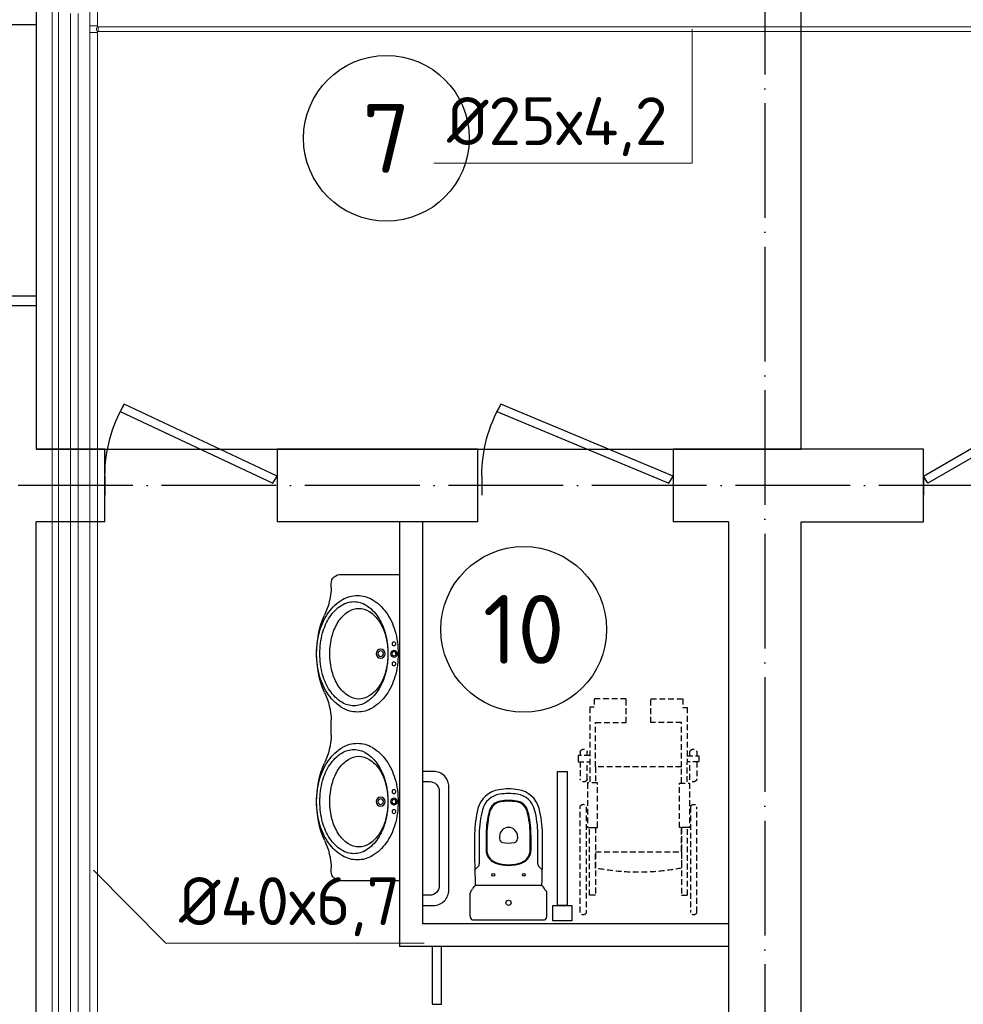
# Model space of a CAD drawing. Header units: millimetres. Extents: x 9824119 to 13672909, y -72394 to 462135.
# Tile 278 of 656: x 10157540 to 10162473, y 11114 to 16260. Entities that reach past the tile are written whole.
import ezdxf

# ---------------------------------------------------------------- set-up
doc = ezdxf.new("R2010")
doc.units = ezdxf.units.MM
for name, pattern in [('ACAD_ISO04W100', [30, 24, -3, 0, -3]), ('Hidden', [3, 2, -1]), ('JIS_02_2.0', [3, 2, -1])]:
    doc.linetypes.add(name, pattern=pattern)
doc.layers.add('PIPE-H1', color=7, linetype='Continuous')
doc.layers.add('PIPE-H1-TEXT', color=7, linetype='Continuous')
doc.layers.add('Наружни стен', color=7, linetype='Continuous', lineweight=70)
doc.layers.add('Оси', color=1, linetype='ACAD_ISO04W100', lineweight=0)
doc.styles.add('ICOCPEUR', font='isocpeur.ttf')
doc.styles.add('ISO Proportional', font='isocpeur.ttf')
doc.styles.add('ISOCPEUR', font='isocpeui.ttf')

# ---------------------------------------------------------------- blocks, each defined once
blk = doc.blocks.new('Дверь — метрические')
for p, q in [((0, 0), (0, -100)), ((750, 0), (750, -100))]:
    blk.add_line(p, q)
blk.add_lwpolyline([(0, 0), (649.5, 375), (671.4, 337.1), (21.9, -37.9)], close=True)
blk.add_arc((0, 0), 750, 0, 30)
blk = doc.blocks.new('2SAINDA')
at = {"color": 150, "linetype": 'ByBlock'}
for p, q in [((0, 0.1882), (0, -0.1882)), ((0.0182, 0.2), (0.141, 0.2)), ((0.1566, 0.1919), (0.162, 0.188)), ((0.18, -0.164), (0.18, 0.164)), ((0.279, 0.1589), (0.2615, 0.1764)), ((0.437, 0.047), (0.4243, 0.047)), ((0.437, -0.047), (0.4243, -0.047)), ((0.0182, -0.2), (0.141, -0.2)), ((0.1566, -0.1919), (0.162, -0.188)), ((0.279, -0.1589), (0.2615, -0.1764))]:
    blk.add_line(p, q, dxfattribs=at)
for centre, radius in [((0.236, 0.08), 0.0075), ((0.09, 0), 0.0135), ((0.09, 0), 0.0135), ((0.236, -0.08), 0.0075)]:
    blk.add_circle(centre, radius, dxfattribs=at)
for centre, radius, start, end in [((0.0182, 0.18), 0.02, 90, 155.6901), ((0.141, 0.181), 0.019, 34.9372, 90), ((0.155, 0.164), 0.025, 23.3776, 73.7848), ((0.383, -5.3223), 5.5, 89.2905, 92.1362), ((0.155, 0.164), 0.025, 360, 23.3776), ((0.2931, 0.173), 0.02, 225, 270.9364), ((0.4442, -0.3726), 0.55, 75.4605, 89.2905), ((0.5487, 0.03), 0.134, 8.8162, 75.4605), ((0.383, -5.3223), 5.476, 89.2905, 90.9364), ((0.3675, 0.0427), 0.075, 90.1648, 160.016), ((0.3675, 0.0427), 0.071, 90.1648, 160.016), ((0.383, -5.3223), 5.44, 89.2905, 90.1648), ((0.383, -5.3223), 5.436, 89.2905, 90.1648), ((0.4442, -0.3726), 0.49, 75.4605, 89.2905), ((0.4442, -0.3726), 0.486, 75.4605, 89.2905), ((0.4442, -0.3726), 0.526, 75.4605, 89.2905), ((0.5487, 0.03), 0.11, 8.8162, 75.4605), ((0.485, 0), 0.2, 160.016, 199.984), ((0.485, 0), 0.196, 160.016, 199.984), ((0.5487, 0.03), 0.07, 8.8162, 75.4605), ((0.5487, 0.03), 0.074, 8.8162, 75.4605), ((0.582, 0), 0.18, 170.2849, 189.7151), ((0.4243, 0.027), 0.02, 90, 170.2849), ((0.437, 0), 0.047, 0, 90), ((0.437, 0), 0.047, 270, 0), ((0.355, 0), 0.266, 351.1838, 8.8162), ((0.355, 0), 0.27, 351.1838, 8.8162), ((0.355, 0), 0.306, 351.1838, 8.8162), ((0.355, 0), 0.33, 351.1838, 8.8162), ((0.4243, -0.027), 0.02, 189.7151, 270), ((0.5487, -0.03), 0.07, 284.5395, 351.1838), ((0.5487, -0.03), 0.074, 284.5395, 351.1838), ((0.5487, -0.03), 0.11, 284.5395, 351.1838), ((0.5487, -0.03), 0.134, 284.5395, 351.1838), ((0.3675, -0.0427), 0.075, 199.984, 269.8352), ((0.3675, -0.0427), 0.071, 199.984, 269.8352), ((0.4442, 0.3726), 0.486, 270.7095, 284.5395), ((0.4442, 0.3726), 0.49, 270.7095, 284.5395), ((0.2931, -0.173), 0.02, 89.0636, 135), ((0.383, 5.3223), 5.476, 269.0636, 270.7095), ((0.383, 5.3223), 5.436, 269.8352, 270.7095), ((0.383, 5.3223), 5.44, 269.8352, 270.7095), ((0.4442, 0.3726), 0.526, 270.7095, 284.5395), ((0.0182, -0.18), 0.02, 204.3099, 270), ((0.141, -0.181), 0.019, 270, 325.0628), ((0.155, -0.164), 0.025, 286.2152, 336.6224), ((0.155, -0.164), 0.025, 336.6224, 0), ((0.383, 5.3223), 5.5, 267.8638, 270.7095), ((0.4442, 0.3726), 0.55, 270.7095, 284.5395)]:
    blk.add_arc(centre, radius, start, end, dxfattribs=at)
blk = doc.blocks.new('апопр')
at = {"linetype": 'JIS_02_2.0', "ltscale": 15}
for points in [[(8645724.7, 2464098.2), (8645705.7, 2464098.2, -0.827204), (8645705.7, 2464134.7), (8645724.7, 2464134.7)], [(8645756.4, 2464134.7), (8645848.9, 2464134.7, -0.702215), (8645848.9, 2464098.2), (8645756.4, 2464098.2)], [(8645725, 2463561.7), (8645706, 2463561.6, 0.827204), (8645706, 2463525.1), (8645725, 2463525.2)], [(8645756.6, 2463525.2), (8645849.2, 2463525.3, 0.702215), (8645849.2, 2463561.8), (8645756.6, 2463561.7)]]:
    blk.add_lwpolyline(points, format="xyb", dxfattribs=at)
for points in [[(8645724.7, 2464083.6), (8645724.7, 2464145), (8645756.4, 2464145), (8645756.4, 2464083.6)], [(8645783.9, 2464054.2), (8645552, 2464054.2), (8645552, 2463894.8), (8645426.8, 2463894.8), (8645426.8, 2464061.1), (8645471.9, 2464061.1), (8645471.9, 2464083.6), (8645867.6, 2464083.6)], [(8645867.8, 2463605.7), (8645783.9, 2463605.7), (8645783.9, 2464054.2), (8645867.6, 2464054.2)], [(8646099.6, 2464054.2), (8646226.8, 2464054.2), (8646226.8, 2463605.7), (8646099.8, 2463605.7)], [(8645784.2, 2463605.7), (8645552.2, 2463605.5), (8645552, 2463765), (8645426.9, 2463764.9), (8645427, 2463598.5), (8645472.1, 2463598.6), (8645472.1, 2463576), (8645867.8, 2463576.4)], [(8645724.9, 2463576.3), (8645725, 2463514.9), (8645756.7, 2463515), (8645756.6, 2463576.3)]]:
    blk.add_lwpolyline(points, dxfattribs=at)
for points in [[(8645992.1, 2464102.7), (8646543.4, 2464102.7, 0.820985), (8646543.4, 2464135.1), (8645992.1, 2464135.1, 0.802366)], [(8646226.8, 2463605.7), (8646312.6, 2463605.7, 0.096832), (8646312.6, 2464054.7), (8646226.8, 2464054.7)], [(8645992.4, 2463557.5), (8646543.7, 2463558, -0.820985), (8646543.7, 2463525.6), (8645992.4, 2463525.1, -0.802366)]]:
    blk.add_lwpolyline(points, format="xyb", close=True, dxfattribs=at)
for points in [[(8645867.6, 2464097.2), (8646099.6, 2464097.2), (8646099.6, 2464044.4), (8645867.6, 2464044.4)], [(8646099.6, 2464054.7), (8646453.9, 2464054.7), (8646453.9, 2464086.9), (8646099.6, 2464086.9)], [(8645867.8, 2463562.9), (8646099.8, 2463563.1), (8646099.8, 2463615.9), (8645867.8, 2463615.6)], [(8646099.8, 2463605.6), (8646454.1, 2463605.9), (8646454.2, 2463573.6), (8646099.8, 2463573.3)]]:
    blk.add_lwpolyline(points, close=True, dxfattribs=at)
blk = doc.blocks.new('часмпчвпап')
at = {"color": 150}
for points in [[(8858080.3, 2534749.6), (8858000.3, 2534749.6), (8858000.3, 2534649.6), (8858080.3, 2534649.6)], [(8858000.3, 2534724.6), (8857300.3, 2534724.6), (8857300.3, 2534674.6), (8858000.3, 2534674.6)]]:
    blk.add_lwpolyline(points, close=True, dxfattribs=at)
blk = doc.blocks.new('авпвапры')
for p, q in [((8571648.5, 2423465.2), (8571648.5, 2421865.2)), ((8571953, 2423465.2), (8571648.5, 2423465.2)), ((8572005.6, 2423398.7), (8572005.6, 2423417.8)), ((8572005.6, 2422625.7), (8572005.6, 2422704.7)), ((8572005.6, 2421913.7), (8572005.6, 2421931.7)), ((8571648.5, 2421865.2), (8571952.7, 2421865.2))]:
    blk.add_line(p, q)
for centre, radius in [((8571677.6, 2423103.6), 9.72), ((8571677.6, 2423051.7), 17.3), ((8571677.6, 2423051.7), 10.5), ((8571747.1, 2423051.7), 23.1), ((8571747.1, 2423051.7), 14.7), ((8571677.6, 2422999.5), 9.72), ((8571677.6, 2422330.9), 9.72), ((8571677.6, 2422278.7), 17.3), ((8571677.6, 2422278.7), 10.5), ((8571747.1, 2422278.7), 23.1), ((8571747.1, 2422278.7), 14.7), ((8571677.6, 2422226.7), 9.72)]:
    blk.add_circle(centre, radius)
for centre, radius, start, end in [((8571958.4, 2423418.3), 47.2, 359.4042, 96.6576), ((8572351.8, 2423407.3), 346.3, 181.4293, 206.373), ((8571912.2, 2423131.3), 237.1, 120.6261, 145.0207), ((8571868.7, 2423204.7), 151.8, 90, 120.6261), ((8571887, 2423205), 119, 90, 122.3676), ((8571868.7, 2423204.7), 151.8, 59.3739, 90), ((8571887, 2423205), 119, 57.6324, 90), ((8571825.2, 2423131.3), 237.1, 34.9793, 59.3739), ((8571980.9, 2423083.2), 321.1, 145.0207, 163.8377), ((8571903.2, 2423122.9), 177.9, 122.8146, 147.2843), ((8571933.5, 2423131.6), 205.9, 122.3676, 146.8349), ((8571861.1, 2423188.3), 100.1, 90, 122.8146), ((8571861.1, 2423188.3), 100.1, 57.1854, 90), ((8571818.9, 2423122.9), 177.9, 32.7157, 57.1854), ((8571840.5, 2423131.6), 205.9, 33.1651, 57.6324), ((8571756.4, 2423083.2), 321.1, 16.1623, 34.9793), ((8571970.2, 2423079.9), 257.5, 147.2843, 165.0999), ((8572007.4, 2423083.3), 294.2, 146.8349, 164.8534), ((8571751.9, 2423079.9), 257.5, 14.9001, 32.7157), ((8571766.6, 2423083.3), 294.2, 15.1466, 33.1651), ((8571557.5, 2423051.7), 524.4, 337.3679, 22.6321), ((8572089.6, 2423051.7), 434.2, 163.8377, 180), ((8572124.4, 2423051.7), 415.4, 164.8534, 180), ((8571649.7, 2423051.7), 415.4, 0, 15.1466), ((8571647.8, 2423051.7), 434.2, 0, 16.1623), ((8572076.3, 2423051.7), 367.3, 165.0999, 180), ((8571645.9, 2423051.7), 367.3, 0, 14.9001), ((8572089.6, 2423051.7), 434.2, 180, 196.1623), ((8572076.3, 2423051.7), 367.3, 180, 194.9001), ((8572124.4, 2423051.7), 415.4, 180, 195.1466), ((8571645.9, 2423051.7), 367.3, 345.0999, 0), ((8571649.7, 2423051.7), 415.4, 344.8534, 0), ((8571647.8, 2423051.7), 434.2, 343.8377, 0), ((8571970.2, 2423023.4), 257.5, 194.9001, 212.7157), ((8571751.9, 2423023.4), 257.5, 327.2843, 345.0999), ((8571980.9, 2423020.2), 321.1, 196.1623, 214.9793), ((8572007.4, 2423020), 294.2, 195.1466, 213.1651), ((8571766.6, 2423020), 294.2, 326.8349, 344.8534), ((8571756.4, 2423020.2), 321.1, 325.0207, 343.8377), ((8571903.2, 2422980.4), 177.9, 212.7157, 237.1854), ((8571933.5, 2422971.7), 205.9, 213.1651, 237.6324), ((8571818.9, 2422980.4), 177.9, 302.8146, 327.2843), ((8571840.5, 2422971.7), 205.9, 302.3676, 326.8349), ((8572351.8, 2422696), 346.3, 153.627, 178.5707), ((8571912.2, 2422972.1), 237.1, 214.9793, 239.3739), ((8571861.1, 2422915.1), 100.1, 237.1854, 270), ((8571887, 2422898.3), 119, 237.6324, 270), ((8571861.1, 2422915.1), 100.1, 270, 302.8146), ((8571887, 2422898.3), 119, 270, 302.3676), ((8571825.2, 2422972.1), 237.1, 300.6261, 325.0207), ((8571868.7, 2422898.6), 151.8, 239.3739, 270), ((8571868.7, 2422898.6), 151.8, 270, 300.6261), ((8572351.8, 2422634.4), 346.3, 181.4293, 206.373), ((8571912.2, 2422358.3), 237.1, 120.6261, 145.0207), ((8571868.7, 2422431.8), 151.8, 90, 120.6261), ((8571887, 2422432.1), 119, 90, 122.3676), ((8571868.7, 2422431.8), 151.8, 59.3739, 90), ((8571887, 2422432.1), 119, 57.6324, 90), ((8571825.2, 2422358.3), 237.1, 34.9793, 59.3739), ((8571980.9, 2422310.2), 321.1, 145.0207, 163.8377), ((8571903.2, 2422350), 177.9, 122.8146, 147.2843), ((8571933.5, 2422358.7), 205.9, 122.3676, 146.8349), ((8571861.1, 2422415.3), 100.1, 90, 122.8146), ((8571861.1, 2422415.3), 100.1, 57.1854, 90), ((8571818.9, 2422350), 177.9, 32.7157, 57.1854), ((8571840.5, 2422358.7), 205.9, 33.1651, 57.6324), ((8571756.4, 2422310.2), 321.1, 16.1623, 34.9793), ((8571970.2, 2422306.9), 257.5, 147.2843, 165.0999), ((8572007.4, 2422310.4), 294.2, 146.8349, 164.8534), ((8571751.9, 2422306.9), 257.5, 14.9001, 32.7157), ((8571766.6, 2422310.4), 294.2, 15.1466, 33.1651), ((8571557.5, 2422278.7), 524.4, 337.3679, 22.6321), ((8572089.6, 2422278.7), 434.2, 163.8377, 180), ((8572124.4, 2422278.7), 415.4, 164.8534, 180), ((8571649.7, 2422278.7), 415.4, 0, 15.1466), ((8571647.8, 2422278.7), 434.2, 0, 16.1623), ((8572076.3, 2422278.7), 367.3, 165.0999, 180), ((8571645.9, 2422278.7), 367.3, 0, 14.9001), ((8572089.6, 2422278.7), 434.2, 180, 196.1623), ((8572076.3, 2422278.7), 367.3, 180, 194.9001), ((8572124.4, 2422278.7), 415.4, 180, 195.1466), ((8571645.9, 2422278.7), 367.3, 345.0999, 0), ((8571649.7, 2422278.7), 415.4, 344.8534, 0), ((8571647.8, 2422278.7), 434.2, 343.8377, 0), ((8571970.2, 2422250.5), 257.5, 194.9001, 212.7157), ((8571751.9, 2422250.5), 257.5, 327.2843, 345.0999), ((8571980.9, 2422247.2), 321.1, 196.1623, 214.9793), ((8572007.4, 2422247.1), 294.2, 195.1466, 213.1651), ((8571766.6, 2422247.1), 294.2, 326.8349, 344.8534), ((8571756.4, 2422247.2), 321.1, 325.0207, 343.8377), ((8571903.2, 2422207.5), 177.9, 212.7157, 237.1854), ((8571933.5, 2422198.8), 205.9, 213.1651, 237.6324), ((8571818.9, 2422207.5), 177.9, 302.8146, 327.2843), ((8571840.5, 2422198.8), 205.9, 302.3676, 326.8349), ((8572351.8, 2421923.1), 346.3, 153.627, 178.5707), ((8571912.2, 2422199.1), 237.1, 214.9793, 239.3739), ((8571861.1, 2422142.1), 100.1, 237.1854, 270), ((8571887, 2422125.4), 119, 237.6324, 270), ((8571861.1, 2422142.1), 100.1, 270, 302.8146), ((8571887, 2422125.4), 119, 270, 302.3676), ((8571825.2, 2422199.1), 237.1, 300.6261, 325.0207), ((8571868.7, 2422125.7), 151.8, 239.3739, 270), ((8571868.7, 2422125.7), 151.8, 270, 300.6261), ((8571957.3, 2421913.3), 48.3, 264.4635, 0.5242)]:
    blk.add_arc(centre, radius, start, end)
blk = doc.blocks.new('*U149')
for p, q in [((0, 0), (0, -100)), ((1000, 0), (1000, -100))]:
    blk.add_line(p, q)
blk.add_lwpolyline([(0, 0), (899.5, 375), (921.4, 337.1), (21.9, -37.9)], close=True)
blk.add_arc((250, 0), 750, 0, 30)
blk = doc.blocks.new('*U154')
for p, q in [((0, 0), (0, -100)), ((900, 0), (900, -100))]:
    blk.add_line(p, q)
blk.add_lwpolyline([(0, 0), (799.5, 375), (821.4, 337.1), (21.9, -37.9)], close=True)
blk.add_arc((150, 0), 750, 0, 30)
blk = doc.blocks.new('A$C20AA0F24')
at = {"color": 5}
for points in [[(-1878, 241.4), (-458, 241.4), (-458, 621.4), (-1878, 621.4)], [(-1830.5, 375.9), (-1830.5, 486.9), (-1878, 486.9), (-1878, 375.9)], [(-458, 375.9), (-458, 486.9), (-505.5, 486.9), (-505.5, 375.9)], [(-505.5, 407.7), (-505.5, 455.2), (-1830.5, 455.2), (-1830.5, 407.7)]]:
    blk.add_lwpolyline(points, close=True, dxfattribs=at)
blk = doc.blocks.new('вамвамамавмвмммм')
at = {"color": 253, "lineweight": 25}
for p, q in [((1573654.5, 1378194.6), (1573274.5, 1378194.6)), ((1573654.5, 1378194.6), (1573654.5, 1377444.6)), ((1574014.5, 1377444.6), (1573654.5, 1377444.6)), ((1574014.5, 1377064.6), (1574014.5, 1377444.6)), ((1575964.5, 1377444.6), (1574914.5, 1377444.6)), ((1575964.5, 1377444.6), (1574914.5, 1377444.6)), ((1574914.5, 1377444.6), (1574914.5, 1377064.6)), ((1575964.5, 1377064.6), (1575964.5, 1377444.6)), ((1578294.5, 1377444.6), (1576984.5, 1377444.6)), ((1576984.5, 1377444.6), (1576984.5, 1377064.6)), ((1578294.5, 1377064.6), (1578294.5, 1377444.6)), ((1573654.5, 1371144.6), (1573654.5, 1377064.6)), ((1574014.5, 1377064.6), (1573654.5, 1377064.6)), ((1575964.5, 1377064.6), (1574914.5, 1377064.6)), ((1575554.5, 1377064.6), (1574914.5, 1377064.6)), ((1575554.5, 1377064.6), (1575554.5, 1374844.6)), ((1575674.5, 1377064.6), (1575674.5, 1374964.6)), ((1575964.5, 1377064.6), (1575674.5, 1377064.6)), ((1577274.5, 1377064.6), (1576984.5, 1377064.6)), ((1577274.5, 1377064.6), (1576984.5, 1377064.6)), ((1577274.5, 1377064.6), (1577274.5, 1371144.6)), ((1577654.5, 1371144.6), (1577654.5, 1377064.6)), ((1577654.5, 1377064.6), (1578294.5, 1377064.6)), ((1577274.5, 1374964.6), (1575674.5, 1374964.6)), ((1577274.5, 1374844.6), (1575554.5, 1374844.6))]:
    blk.add_line(p, q, dxfattribs=at)
for points in [[(1573654.5, 1377444.6), (1577654.5, 1377444.6), (1577654.5, 1380264.6), (1573654.5, 1380264.6)], [(1575774.5, 1374544.6), (1575774.5, 1374844.6), (1575724.5, 1374844.6), (1575724.5, 1374544.6)]]:
    blk.add_lwpolyline(points, close=True, dxfattribs=at)
blk.add_lwpolyline([(1575674.5, 1375060.2), (1575732.3, 1375060.2, 0.414214), (1575812.3, 1375140.2), (1575812.3, 1375680.2, 0.414214), (1575732.3, 1375760.2), (1575674.5, 1375760.2), (1575674.5, 1375707.1), (1575712.3, 1375707.1, -0.414214), (1575762.3, 1375657.1), (1575762.3, 1375163.2, -0.414214), (1575712.3, 1375113.2), (1575674.5, 1375113.2)], format="xyb", close=True, dxfattribs=at)
for centre in [(1575485.7, 1379070), (1576203.6, 1376503)]:
    blk.add_circle(centre, 433.1, dxfattribs=at)
at = {"layer": 'Наружни стен', "color": 253, "lineweight": 25}
blk.add_line((1578294.5, 1377064.6), (1578294.5, 1377444.6), dxfattribs=at)
at = {"layer": 'Оси', "color": 18, "lineweight": 25, "ltscale": 25, "true_color": 0x000000}
for p, q in [((1577464.5, 1386754.6), (1577464.5, 1367780.8)), ((1577464.5, 1386754.6), (1577464.5, 1367780.8)), ((1608664.5, 1377254.6), (1571167, 1377254.6))]:
    blk.add_line(p, q, dxfattribs=at)
at = {"color": 253, "lineweight": 25, "xscale": -1, "rotation": 90}
for name, p in [('A$C20AA0F24', (1573895.9, 1377786.6)), ('апопр', (4040633.8, 10021567.7)), ('часмпчвпап', (4111105.2, 10233060.5))]:
    blk.add_blockref(name, p, dxfattribs=at)
at = {"color": 253, "lineweight": 25, "xscale": -1}
for name, p in [('*U154', (1574914.5, 1377304.6)), ('*U149', (1576984.5, 1377304.6)), ('авпвапры', (10147203, -1046675.9))]:
    blk.add_blockref(name, p, dxfattribs=at)
at = {"color": 253, "lineweight": 25}
blk.add_blockref('Дверь — метрические', (1578294.5, 1377304.6), dxfattribs=at)
at = {"color": 253, "lineweight": 25, "xscale": 1000, "yscale": 1000, "zscale": 1000, "rotation": 90.00000000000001}
blk.add_blockref('2SAINDA', (1576124.5, 1374984), dxfattribs=at)
at = {"color": 253, "lineweight": 25, "char_height": 360, "width": 959.299, "attachment_point": 5, "style": 'ISO Proportional'}
for s, insert in [('7', (1575485.7, 1379070)), ('10', (1576203.6, 1376503))]:
    blk.add_mtext(s, dxfattribs=dict(at, insert=insert))
blk = doc.blocks.new('*U3569')
at = {"layer": 'PIPE-H1-TEXT', "color": 7, "linetype": 'Continuous', "lineweight": 15}
for p, q in [((10157925.8, 11815.3, 12.5), (10158304.1, 11433.5, 12.5)), ((10158304.1, 11433.5, 12.5), (10159653.7, 11433.5, 12.5))]:
    blk.add_line(p, q, dxfattribs=at)
at = {"layer": 'PIPE-H1-TEXT', "color": 1, "linetype": 'Continuous', "lineweight": 15, "style": 'ICOCPEUR'}
blk.add_text('%%c40х6,7', height=250, dxfattribs=at).set_placement((10158372.6, 11527.8, 12.5))
blk = doc.blocks.new('*U3581')
at = {"layer": 'PIPE-H1-TEXT', "color": 7, "linetype": 'Continuous', "lineweight": 15}
for p, q in [((10161055.1, 16210.9, 12.5), (10161055.1, 15510.9, 12.5)), ((10161055.1, 15510.9, 12.5), (10159705.5, 15510.9, 12.5))]:
    blk.add_line(p, q, dxfattribs=at)
at = {"layer": 'PIPE-H1-TEXT', "color": 1, "linetype": 'Continuous', "lineweight": 15, "style": 'ICOCPEUR'}
blk.add_text('%%c25х4,2', height=250, dxfattribs=at).set_placement((10159774.1, 15605.1, 12.5))
blk = doc.blocks.new('*U3607')
at = {"layer": 'PIPE-H1', "color": 1, "linetype": 'Continuous', "lineweight": 20}
for p, q in [((10157905.8, 16193.4, 12.5), (10157905.8, 16228.4, 12.5)), ((10157942.1, 16215.6, 24), (10157941.4, 16210.9, 25)), ((10157943.7, 16219.7, 21.3), (10157942.1, 16215.6, 24)), ((10157945.2, 16222.4, 17.3), (10157943.7, 16219.7, 21.3)), ((10157945.8, 16223.4, 12.5), (10157945.2, 16222.4, 17.3)), ((10157945.8, 16223.4, 12.5), (10157945.8, 16228.4, 12.5)), ((10157941.4, 16210.9, 25), (10157942.1, 16206.1, 24)), ((10157942.1, 16206.1, 24), (10157943.7, 16202, 21.3)), ((10157943.7, 16202, 21.3), (10157945.2, 16199.3, 17.3)), ((10157945.2, 16199.3, 17.3), (10157945.8, 16198.4, 12.5)), ((10157945.8, 16193.4, 12.5), (10157945.8, 16194.6, 12.5))]:
    blk.add_line(p, q, dxfattribs=at)
at = {"layer": 'PIPE-H1', "color": 1, "linetype": 'Continuous', "lineweight": 20, "extrusion": (0, 1, 0)}
for centre in [(10157925.8, 16228.4, 12.5), (10157925.8, 16193.4, 12.5)]:
    blk.add_ellipse(centre, major_axis=(-20, 0), ratio=1, start_param=0, end_param=3.141593, dxfattribs=at)
at = {"layer": 'PIPE-H1', "color": 1, "linetype": 'Continuous', "lineweight": 20}
blk.add_ellipse((10157949.6, 16227.1, 12.5), major_axis=(-3.75, 0), ratio=1, start_param=0, end_param=1.570796, dxfattribs=at)
at = {"layer": 'PIPE-H1', "color": 1, "linetype": 'Continuous', "lineweight": 20, "extrusion": (1, 0, 0)}
blk.add_ellipse((10157949.6, 16210.9, 12.5), major_axis=(0, 12.5), ratio=1, start_param=0, end_param=3.141593, dxfattribs=at)
at = {"layer": 'PIPE-H1', "color": 1, "linetype": 'Continuous', "lineweight": 20, "extrusion": (0, 0, -1)}
blk.add_ellipse((10157949.6, 16194.6, 12.5), major_axis=(-3.75, 0), ratio=1, start_param=0, end_param=1.570796, dxfattribs=at)
blk = doc.blocks.new('*U3608')
at = {"layer": 'PIPE-H1', "color": 1, "linetype": 'Continuous', "lineweight": 20}
for p, q in [((10157905.8, 16193.4, 12.5), (10157905.8, 8162.2, 12.5)), ((10157945.8, 16193.4, 12.5), (10157945.8, 8162.2, 12.5))]:
    blk.add_line(p, q, dxfattribs=at)
blk = doc.blocks.new('*U3610')
at = {"layer": 'PIPE-H1', "color": 5, "linetype": 'Hidden', "lineweight": 20}
for p, q in [((10157805.7, 16293.4, 12.5), (10157805.7, 8262.2, 12.5)), ((10157845.7, 16293.4, 12.5), (10157845.7, 8262.2, 12.5))]:
    blk.add_line(p, q, dxfattribs=at)
blk = doc.blocks.new('*U3612')
at = {"layer": 'PIPE-H1', "color": 82, "linetype": 'Continuous', "lineweight": 20}
for p, q in [((10157710, 16393.4, 12.5), (10157710, 8356, 12.5)), ((10157742, 16393.4, 12.5), (10157742, 8356, 12.5))]:
    blk.add_line(p, q, dxfattribs=at)
blk = doc.blocks.new('*U3614')
at = {"layer": 'PIPE-H1', "color": 1, "linetype": 'Continuous', "lineweight": 20}
for p, q in [((10157905.8, 22503.6, 12.5), (10157905.8, 16228.4, 12.5)), ((10157945.8, 22503.6, 12.5), (10157945.8, 16228.4, 12.5))]:
    blk.add_line(p, q, dxfattribs=at)
blk = doc.blocks.new('*U3810')
at = {"layer": 'PIPE-H1', "color": 1, "linetype": 'Continuous', "lineweight": 20}
for p, q in [((10163743.3, 16223.4, 12.5), (10157949.6, 16223.4, 12.5)), ((10163743.3, 16198.4, 12.5), (10157949.6, 16198.4, 12.5))]:
    blk.add_line(p, q, dxfattribs=at)

msp = doc.modelspace()

# ---------------------------------------------------------------- block references
msp.add_blockref('вамвамамавмвмммм', (8583971.2, -1363429.7))
at = {"layer": 'PIPE-H1'}
for name in ['*U3614', '*U3612', '*U3610', '*U3607', '*U3810', '*U3608']:
    msp.add_blockref(name, (0, 0), dxfattribs=at)
at = {"layer": 'PIPE-H1-TEXT'}
for name in ['*U3581', '*U3569']:
    msp.add_blockref(name, (0, 0), dxfattribs=at)

# ---------------------------------------------------------------- texts
at = {"char_height": 300, "attachment_point": 1, "style": 'ISOCPEUR'}
for s, insert, width in [('\\pi13638.10589;{\\fISOCPEUR|b0|i0|c204|p34;\\H1.66667x;\\L\\C7;\\P\\pi10874.35036;\\H1.1x;Общие указания\\l\\P\\pi13638.10589;\\P\\pi-900,l1200,t1200;\\H0.72727x;1.^IПроект выполнен на основании задания заказчика и задания на проектирование архитектурно-строительных чертежей.\\P2.^IПроект соответствует действующим нормам :\\P\\pl900,t900;\\fSymbol|b0|i0|c2|p18;·^I\\fISOCPEUR|b0|i0|c204|p34;КМК 2. 04.05-97* "Отопление, вентиляция и кондиционирование воздуха".\\P\\fSymbol|b0|i0|c2|p18;·^I\\fISOCPEUR|b0|i0|c204|p34;ШНК 2.08.02-09* "Общественные здания и сооружение" \\P\\fSymbol|b0|i0|c2|p18;·^I\\fISOCPEUR|b0|i0|c204|p34;КМК 2.01.01-94 "Климатические и физико-геологические данные для проектирования".\\P\\fSymbol|b0|i0|c2|p18;·^I\\fISOCPEUR|b0|i0|c204|p34;КМК 2.01.04-97* "Строительная теплотехника".\\P\\fSymbol|b0|i0|c2|p18;·^I\\fISOCPEUR|b0|i0|c204|p34;ГОСТ 21.602-2003 "Правила выполнения рабочей документации отопления, вентиляции и кондиционирования".\\P\\fSymbol|b0|i0|c2|p18;·^I\\fISOCPEUR|b0|i0|c204|p34;ШНК \\fISOCPEUR|b0|i0|c186|p34;2.01.02-04\\fISOCPEUR|b0|i0|c204|p34; - \\fISOCPEUR|b0|i0|c186|p34;"\\fISOCPEUR|b0|i0|c204|p34;Пожарная безопасность зданий и сооружений\\fISOCPEUR|b0|i0|c186|p34;"\\fISOCPEUR|b0|i0|c204|p34;;\\P\\pl1200,t1200;3.^I  Расчетные параметры наружного воздуха для проектирования отопления, вентиляции и кондиционирования воздуха приняты по КМК 2.01.01-94.\\P\\pi-300,l300,tz;      Для проектирования отопления, вентиляции и кондиционирования воздуха: \\P\\pl1500,t1500;-^IХолодный  период  года Тн\\fISOCPEUR|b0|i0|c186|p34;=-14.0°C\\fISOCPEUR|b0|i0|c204|p34;; I=-12,4 кДж/кг (Парам. Б);\\P-^IТеплый  период  года Тн=33°C; I=55,7 кДж/кг  (Парам. А);\\P-^IТеплый  период  года Тн=37,5°C; I=65,2 кДж/кг (Парам. Б);\\P-^IСкорость ветра  - V=1,6 м/сек - холодный период;\\P-^IСкорость ветра  - V=1,9 м/сек - теплый  период;\\P-^IПродолжительность отопительного периода  Zот.пер.=129суток;\\P-^IСредняя температура отопительного периода  tот.пер.=2,7°C;\\P-^IБарометрическое давление в районе строительства Рбар=950 Гпа.\\P\\pi600,l0,tz;\\P\\pi11458.1097;\\LТЕПЛОСНАБЖЕНИЕ\\P\\pi13638.10589;\\l\\P\\pi0;\\C0;В качестве источника тепла выбран установленный во дворе здания тепловой насос, рассчитанный на работу в температурном режиме 40–30 °C.^J^JСистема отопления спроектирована как двухтрубная, в ней используются напольный фанкойл.\\P^JОсновным источником тепла является тепловой насос. \\P^JОсновное охлаждение осуществляется с помощью\\Pтепловых насосов. Для отвода конденсата, образующегося в фанкойлах, предусмотрены дренажные трубы. Основные водосточные и обратные трубы выполнены из полипропилена. \\P\\pi600;^JОсновные подающие и обратные трубы выполнены из полипропилена. Слив воды из системы осуществляется через регулировочный узел. Для снижения теплопотерь через трубы выполнены работы по теплоизоляции.\\C7; \\P\\pi12278.10827;\\LОТОПЛЕНИЕ\\l\\P\\pi0;  Для достижения  комфортных условий в зимнее время и компенсации теплопотерь в помещениях установлены \\C0;фанкойл\\C7;ы обеспечивающие в помещениях нормируемую температуру воздуха:\\P\\pi-300,l1500,t1500;-^IКабинет врача +20°C.\\P-^IЗал       +22°C.\\P-^IФизиотерапия     +21°C.\\P\\pi0,l0,tz;   На каждом приборе предусматривается устанавка термостатического клапана и запорного крана. Рекомендуется применить трубопроводы стабильные полипропиленовые. Система теплоснабжения \\C0;фанкойл\\C7;ов двухтрубная с принудительной циркуляцией, горизонтальная. Удаление воздуха осуществляется из воздухоспускных кранов установленных в \\C0;фанкойл\\C7;ах. Все монтажные и наладочные работы проводить в соответствии с нормативными документами и инструкциям фирм-изготовителя.}', (9986122.2, 27067.1), 27276.212), ('{\\fISOCPEUR|b0|i0|c204|p34;\\C7;^I\\A1;\\L\\P\\pi10515.36534;\\H1.33333x;ВЕНТИЛЯЦИЯ\\P\\pi0;\\l^IВ здании предусмотрена приточно-вытяжная вентиляция с естественным и \\Pмеханическим побуждением, для функционально различных и конструктивно раздельных групп \\Pпомещений.   ^I  \\P^IТакже предусматривается естественная вентиляция с удалением и поступлением воздуха через окна и двери.\\P^IУдаление воздуха из помещений производится с помощью вытяжных решеток.\\P^IМатериал воздуховодов - тонколистовая оцинкованная сталь по ГОСТ 14918-80.\\P^IВоздуховоды систем вытяжной вентиляции выполняются класса "Н" (нормально плотный).\\P^IМонтаж систем вентиляции выполнить в соответствии с \\A0;КМК 3.05.01.-9\\A1;7\\P\\A0;\\L\\P\\pi12075.36144;\\P\\pi7995.37164;ПРИМЕЧАНИЯ (ТЕПЛОСНАБЖЕНИЕ)\\P\\pi-900,l900,t900;\\l1.^IЧертеж читать совместно со спецификацией и с другими разделами проекта.\\P2.^IМонтаж оборудования и трубопроводов производить в соответствии с местными \\P\\pi0;действующими нормами и правилами, и требованиями завода-изготовителя оборудования.\\P\\pi-900;3.^IТрубопроводы системы теплоснабжения радиаторов приняты полипропиленовыми.\\P4.^IНа планах и схемах указаны наружный диаметр и толщина стенки полипропиленовых \\P\\pi0;трубопроводов.\\P\\pi-900;5.^IПриборы и трубопроводы нанесены условно.\\P6.^IУклон трубопроводов выполнить согласно схемам в сторону ближайшего вертикального \\P\\pi0;стояка.\\P\\pi-900;7.^IВсе отметки указаны от уровня пола этажа. \\P8.^IКрепить трубу в штробе каждые 2 метра.\\P9.^IТрубопроводы отопления, прокладываемые в полу покрыть трубчатой тепловой изоляцией \\P\\pi0;из вспученного полителена "Isocom" толщиной 9 мм.\\P\\pi-900;10.^IДиаметры запорно-регулирующей арматуры и фильтров соответствуют диаметру \\P\\pi0;трубопроводов, если не указано иное.\\P\\pi3390,l600,tz;\\P\\pi5455.37799,l0;\\LПРИМЕЧАНИЯ (ВЕНТИЛЯЦИЯ И КОНДИЦИОНИРОВАНИЕ)\\l\\P\\pi-900,l900,t900;1.^IВентиляционные системы показаны условно.\\P2.^IЧертеж читать совместно со спецификацией и остальными разделами проекта \\P3.^IВсе неплотности при пересечении инженерными коммуникациями огнестойких стен, \\P\\pi0;перекрытий и перегородок заделать материалами, соответствующими по степени \\Pогнестойкости пересекаемым ограждениям.\\P\\pi-900;4.^IВ сан-узлах двери не оборудованные переточными решетками, предусмотреть с \\P\\pi0;подрезкой дверного полотна, высота щели не менее 20 мм. Если конструкция дверей не \\Pпозволяет предусмотреть щели в нижней части, то необходимо выполнить установку \\Pжалюзийной решетки в нижней половине двери.\\P\\pi-900;5.^IРазместить все приборы для измерения температуры, давления и скорости потока в \\P\\pi0;доступных местах с прямыми секциями труб или воздуховодов наверху или внизу, \\Pсогласно рекомендациям завода изготовителя для точности показаний.\\P\\pi-900;6.^IУстановить расположение диффузоров, отдушин и вентиляционных решеток согласно \\P\\pi0;архитектурным планам потолка, освещения и другим деталям/узлам потолка и \\Pвыполнить незначительные изменения для обеспечения соответствия.\\P\\pi-900;7.^IМонтаж оборудования выполнить в соответствии с местными нормами и правилами, а \\P\\pi0;так же требованиями завода-изготовителя оборудования \\P\\pi-900;8.^IВсе отметки оборудований даны от пола этажа.\\P}', (10015733.6, 26003.4), 24350.724)]:
    msp.add_mtext(s, dxfattribs=dict(at, insert=insert, width=width))

doc.saveas('drawing.dxf')
